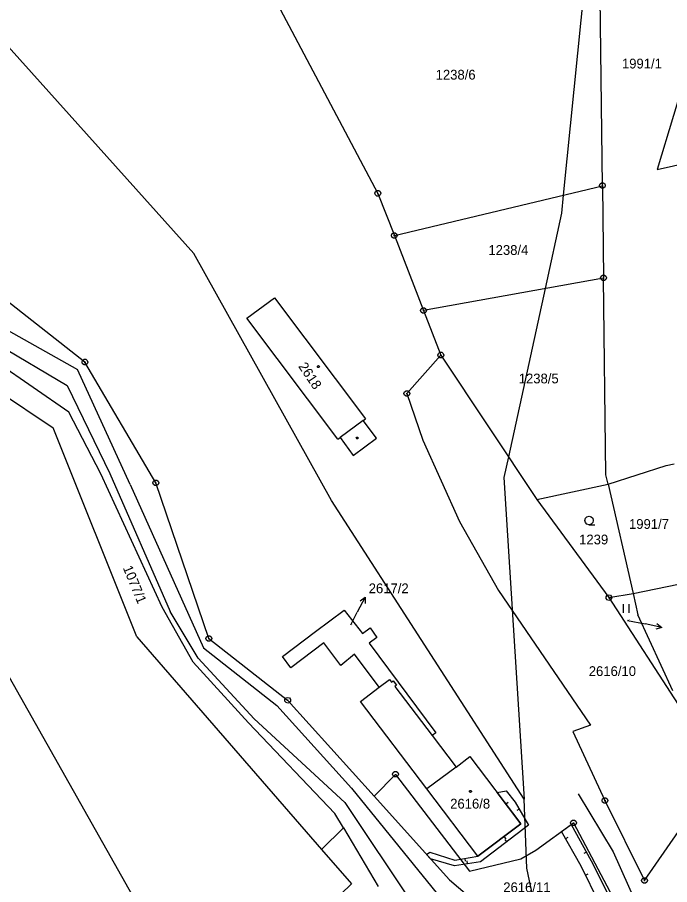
# Model space of a CAD drawing. Extents: x -806774 to -803680, y -1151731 to -1150053.
# Drawn here: x -803977.7 to -803864.2, y -1150512.4 to -1150361.4 of the extents above; entities that cross this region are included whole.
import ezdxf

# ---------------------------------------------------------------- set-up
doc = ezdxf.new("R2010")
doc.units = 0
for name, color, linetype in [('1', 7, 'Continuous'), ('11', 7, 'Continuous'), ('12', 7, 'Continuous'), ('13', 7, 'Continuous'), ('2', 7, 'Continuous'), ('3', 7, 'Continuous'), ('4', 7, 'Continuous'), ('5', 7, 'Continuous'), ('6', 7, 'Continuous'), ('7', 7, 'Continuous'), ('8', 7, 'Continuous')]:
    doc.layers.add(name, color=color, linetype=linetype)

msp = doc.modelspace()

# ---------------------------------------------------------------- linework, layer by layer
at = {"layer": '1'}
for p, q in [((-803936.41, -1150351.52), (-803914.94, -1150392.05)), ((-803875.87, -1150390.71), (-803876.34, -1150353.49)), ((-803859.89, -1150366.48), (-803866.31, -1150387.9)), ((-803866.31, -1150387.9), (-803859.79, -1150386.4)), ((-803912.08, -1150399.4), (-803875.87, -1150390.71)), ((-803875.87, -1150390.71), (-803875.68, -1150406.78)), ((-803965.92, -1150421.41), (-804004.05, -1150391.51)), ((-803914.94, -1150392.05), (-803912.08, -1150399.4)), ((-804026.79, -1150395.95), (-803971.47, -1150432.84)), ((-803912.08, -1150399.4), (-803907, -1150412.45)), ((-803875.68, -1150406.78), (-803907, -1150412.45)), ((-803875.26, -1150441.02), (-803875.68, -1150406.78)), ((-803937.77, -1150413.78), (-803932.96, -1150410.23)), ((-803932.96, -1150410.23), (-803917.09, -1150431.3)), ((-803907, -1150412.45), (-803903.99, -1150420.19)), ((-803921.93, -1150434.85), (-803937.77, -1150413.78)), ((-803968.72, -1150430.14), (-803984.95, -1150418.93)), ((-803903.99, -1150420.19), (-803909.89, -1150426.9)), ((-803903.99, -1150420.19), (-803887.28, -1150445.33)), ((-803953.58, -1150442.45), (-803965.92, -1150421.41)), ((-803909.89, -1150426.9), (-803907.15, -1150435.03)), ((-803963.14, -1150440.87), (-803968.72, -1150430.14)), ((-803917.49, -1150431.6), (-803917.09, -1150431.3)), ((-803915.17, -1150434.66), (-803917.49, -1150431.6)), ((-803956.89, -1150469.24), (-803971.47, -1150432.84)), ((-803921.93, -1150434.85), (-803921.53, -1150434.55)), ((-803921.53, -1150434.55), (-803919.22, -1150437.65)), ((-803919.22, -1150437.65), (-803915.17, -1150434.66)), ((-803907.15, -1150435.03), (-803900.76, -1150449.16)), ((-803864.75, -1150439.43), (-803863.4, -1150439.15)), ((-803952.5, -1150464.09), (-803963.14, -1150440.87)), ((-803874.89, -1150442.65), (-803864.75, -1150439.43)), ((-803874.89, -1150442.65), (-803875.26, -1150441.02)), ((-803944.36, -1150469.51), (-803953.58, -1150442.45)), ((-803887.28, -1150445.33), (-803874.89, -1150442.65)), ((-803874.89, -1150442.65), (-803870.54, -1150461.68)), ((-803887.28, -1150445.33), (-803874.77, -1150462.41)), ((-803900.76, -1150449.16), (-803893.94, -1150461.19)), ((-803870.54, -1150461.68), (-803859.37, -1150459.36)), ((-803893.94, -1150461.19), (-803877.95, -1150484.62)), ((-803874.77, -1150462.41), (-803870.54, -1150461.68)), ((-803870.54, -1150461.68), (-803869.68, -1150465.41)), ((-803874.77, -1150462.41), (-803862.07, -1150481.98)), ((-803947.12, -1150473.61), (-803952.5, -1150464.09)), ((-803925.79, -1150468.33), (-803920.83, -1150464.56)), ((-803920.83, -1150464.56), (-803917.63, -1150468.64)), ((-803863.6, -1150478.64), (-803869.68, -1150465.41)), ((-803917.63, -1150468.64), (-803916.3, -1150467.69)), ((-803916.3, -1150467.69), (-803915.12, -1150469.35)), ((-803956.89, -1150469.24), (-803924.74, -1150506.24)), ((-803944.36, -1150469.51), (-803930.65, -1150480.27)), ((-803931.57, -1150472.66), (-803925.79, -1150468.33)), ((-803915.12, -1150469.35), (-803916.46, -1150470.34)), ((-803924.33, -1150470.27), (-803930.11, -1150474.6)), ((-803921.41, -1150474.2), (-803924.33, -1150470.27)), ((-803916.46, -1150470.34), (-803904.84, -1150485.91)), ((-803919.01, -1150472.26), (-803921.41, -1150474.2)), ((-803914.71, -1150478.01), (-803919.01, -1150472.26)), ((-803947.12, -1150473.61), (-803937.45, -1150484.2)), ((-803930.11, -1150474.6), (-803931.57, -1150472.66)), ((-803914.71, -1150478.01), (-803912.92, -1150476.64)), ((-803912.92, -1150476.64), (-803912.56, -1150477.11)), ((-803912.56, -1150477.11), (-803912.3, -1150476.91)), ((-803912.3, -1150476.91), (-803911.71, -1150477.67)), ((-803917.95, -1150480.48), (-803914.71, -1150478.01)), ((-803911.71, -1150477.67), (-803911.98, -1150477.87)), ((-803911.98, -1150477.87), (-803905.5, -1150486.41)), ((-803915.62, -1150496.95), (-803930.65, -1150480.27)), ((-803906.42, -1150495.69), (-803917.95, -1150480.48)), ((-803937.45, -1150484.2), (-803922.41, -1150499.99)), ((-803877.95, -1150484.62), (-803881.02, -1150485.69)), ((-803904.84, -1150485.91), (-803905.5, -1150486.41)), ((-803881.02, -1150485.69), (-803875.42, -1150497.74)), ((-803905.5, -1150486.41), (-803901.34, -1150491.89)), ((-803901.34, -1150491.89), (-803898.96, -1150490.08)), ((-803898.96, -1150490.08), (-803890.06, -1150501.75)), ((-803915.62, -1150496.95), (-803911.88, -1150493.16)), ((-803911.88, -1150493.16), (-803899.02, -1150510.01)), ((-803868.53, -1150511.63), (-803856.47, -1150494.21)), ((-803897.53, -1150507.41), (-803906.42, -1150495.69)), ((-803902.47, -1150511.55), (-803915.62, -1150496.95)), ((-803875.42, -1150497.74), (-803868.53, -1150511.63)), ((-803920.92, -1150502.5), (-803922.41, -1150499.99)), ((-803924.74, -1150506.24), (-803920.92, -1150502.5)), ((-803920.92, -1150502.5), (-803914.87, -1150512.69)), ((-803890.06, -1150501.75), (-803897.53, -1150507.41)), ((-803887.46, -1150506.35), (-803880.9, -1150501.6)), ((-803880.9, -1150501.6), (-803874.06, -1150514.53)), ((-803924.74, -1150506.24), (-803919.56, -1150512.21)), ((-803890.08, -1150507.89), (-803887.46, -1150506.35)), ((-803899.02, -1150510.01), (-803890.08, -1150507.89)), ((-803902.47, -1150511.55), (-803896.64, -1150516.44)), ((-803919.56, -1150512.21), (-803925.19, -1150517.65))]:
    msp.add_line(p, q, dxfattribs=at)
at = {"layer": '11'}
for points in [[(-803889.5, -1150497.5), (-803923, -1150445.5), (-803947, -1150402.5), (-803999, -1150344.5), (-804015, -1150320.5), (-804025, -1150309.5)], [(-804088.1, -1150341.55), (-804069.3, -1150363.48), (-804065, -1150368.5), (-804054.39, -1150378.78), (-804033, -1150399.5), (-804030.88, -1150402.01), (-804030.78, -1150402.13), (-804001, -1150437.5), (-803998.96, -1150441.11), (-803986.34, -1150463.47), (-803955, -1150519), (-803948.96, -1150540.6), (-803948.43, -1150542.51), (-803945.88, -1150551.64), (-803944.24, -1150557.49), (-803942, -1150565.5), (-803941.8, -1150586.17), (-803941.67, -1150599.56), (-803941.67, -1150599.64), (-803941.5, -1150617.26), (-803944.75, -1150646.55), (-803952.79, -1150686.98), (-803960.74, -1150712.66)], [(-803879, -1150355.5), (-803882.68, -1150392.35), (-803883, -1150395.5), (-803885.85, -1150408.62), (-803892.22, -1150437.9), (-803893, -1150441.5), (-803889.5, -1150497.5)], [(-803905.72, -1150666.54), (-803877, -1150614.5), (-803876.32, -1150601.48), (-803875.63, -1150588.48), (-803875.38, -1150583.65), (-803875, -1150576.5), (-803876.4, -1150569.81), (-803878.74, -1150558.6), (-803879.78, -1150553.61), (-803884.86, -1150529.29), (-803889, -1150509.5), (-803889.5, -1150497.5)]]:
    msp.add_lwpolyline(points, dxfattribs=at)
at = {"layer": '12'}
for p, q in [((-803937.77, -1150413.78), (-803932.96, -1150410.23)), ((-803932.96, -1150410.23), (-803917.09, -1150431.3)), ((-803921.93, -1150434.85), (-803937.77, -1150413.78)), ((-803917.49, -1150431.6), (-803921.53, -1150434.55)), ((-803917.49, -1150431.6), (-803917.09, -1150431.3)), ((-803921.93, -1150434.85), (-803921.53, -1150434.55)), ((-803901.34, -1150491.89), (-803898.96, -1150490.08)), ((-803898.96, -1150490.08), (-803890.06, -1150501.75)), ((-803901.34, -1150491.89), (-803906.42, -1150495.69)), ((-803897.53, -1150507.41), (-803906.42, -1150495.69)), ((-803890.06, -1150501.75), (-803897.53, -1150507.41))]:
    msp.add_line(p, q, dxfattribs=at)
at = {"layer": '13'}
for p, q in [((-803892.65, -1150498.32), (-803892.25, -1150498.01)), ((-803890.36, -1150499.22), (-803890.79, -1150499.47)), ((-803882.96, -1150503.09), (-803881.33, -1150501.91)), ((-803881.33, -1150501.91), (-803877.82, -1150508.22)), ((-803893.01, -1150503.98), (-803892.7, -1150504.38)), ((-803879.58, -1150509.16), (-803882.96, -1150503.09)), ((-803882.26, -1150504.35), (-803881.82, -1150504.11)), ((-803892.52, -1150504.9), (-803892.82, -1150504.5)), ((-803878.66, -1150506.72), (-803879.09, -1150506.96)), ((-803899.82, -1150507.79), (-803899.74, -1150508.28)), ((-803899.32, -1150508.73), (-803899.4, -1150508.23)), ((-803877.82, -1150508.22), (-803874.54, -1150514.76)), ((-803876.35, -1150515.62), (-803879.58, -1150509.16)), ((-803878.81, -1150510.7), (-803878.36, -1150510.48))]:
    msp.add_line(p, q, dxfattribs=at)
msp.add_lwpolyline([(-803905.8, -1150507.85), (-803906.48, -1150507.1), (-803905.89, -1150506.73), (-803901.54, -1150508.07), (-803897.53, -1150507.41), (-803890.06, -1150501.75), (-803894.16, -1150496.32), (-803892.61, -1150496.02), (-803891.07, -1150497.99), (-803888.73, -1150502.03), (-803897.11, -1150508.37), (-803901.6, -1150509.09)], close=True, dxfattribs=at)
at = {"layer": '3'}
for p, q in [((-803872.24, -1150463.55), (-803872.24, -1150465.05)), ((-803871.24, -1150465.05), (-803871.24, -1150463.55))]:
    msp.add_line(p, q, dxfattribs=at)
msp.add_lwpolyline([(-803878.19, -1150449.71), (-803878.57, -1150449.61), (-803878.84, -1150449.34), (-803878.94, -1150448.97), (-803878.84, -1150448.6), (-803878.57, -1150448.33), (-803878.2, -1150448.23), (-803877.83, -1150448.33), (-803877.56, -1150448.6), (-803877.46, -1150448.98), (-803877.56, -1150449.36), (-803877.83, -1150449.63), (-803878.21, -1150449.73), (-803877.21, -1150449.73)], dxfattribs=at)
at = {"layer": '4'}
for p, q in [((-803998.39, -1150405.19), (-803967.2, -1150422.72)), ((-804001.06, -1150406.5), (-803969.03, -1150425.49)), ((-803958.04, -1150442.71), (-803967.2, -1150422.72)), ((-803969.03, -1150425.49), (-803961.6, -1150440.81)), ((-803917.49, -1150431.6), (-803921.53, -1150434.55)), ((-803961.6, -1150440.81), (-803951.09, -1150464.8)), ((-803958.04, -1150442.71), (-803945.3, -1150471.15)), ((-803946.22, -1150472.96), (-803951.09, -1150464.8)), ((-803945.3, -1150471.15), (-803932.55, -1150481.19)), ((-803946.22, -1150472.96), (-803936.5, -1150483.51)), ((-803932.55, -1150481.19), (-803919.53, -1150495.55)), ((-803936.5, -1150483.51), (-803920.69, -1150498.06)), ((-803901.34, -1150491.89), (-803906.42, -1150495.69)), ((-803919.53, -1150495.55), (-803901.01, -1150518.41)), ((-803920.69, -1150498.06), (-803908.11, -1150516.88))]:
    msp.add_line(p, q, dxfattribs=at)
at = {"layer": '5'}
for points in [[(-803925.3, -1150422.03), (-803925.2, -1150422.05), (-803925.15, -1150422.14), (-803925.13, -1150422.2), (-803925.15, -1150422.29), (-803925.23, -1150422.36), (-803925.3, -1150422.37), (-803925.39, -1150422.34), (-803925.45, -1150422.28), (-803925.47, -1150422.2), (-803925.45, -1150422.11), (-803925.37, -1150422.04)], [(-803918.44, -1150434.48), (-803918.35, -1150434.63), (-803918.44, -1150434.78), (-803918.62, -1150434.78), (-803918.71, -1150434.63), (-803918.62, -1150434.48)], [(-803898.83, -1150495.96), (-803898.73, -1150495.98), (-803898.68, -1150496.07), (-803898.66, -1150496.13), (-803898.68, -1150496.22), (-803898.76, -1150496.29), (-803898.83, -1150496.3), (-803898.92, -1150496.27), (-803898.98, -1150496.21), (-803899, -1150496.13), (-803898.98, -1150496.04), (-803898.9, -1150495.97)]]:
    msp.add_lwpolyline(points, close=True, dxfattribs=at)
at = {"layer": '6'}
for p, q in [((-803880.07, -1150496.54), (-803874, -1150506.67)), ((-803874, -1150506.67), (-803868.93, -1150517.94))]:
    msp.add_line(p, q, dxfattribs=at)
at = {"layer": '7'}
for p, q in [((-803917.13, -1150462.31), (-803918.53, -1150464.96)), ((-803919.68, -1150467.14), (-803918.53, -1150464.96)), ((-803871.51, -1150466.36), (-803868.44, -1150466.99)), ((-803865.5, -1150467.6), (-803868.44, -1150466.99))]:
    msp.add_line(p, q, dxfattribs=at)
for points in [[(-803918.04, -1150462.96), (-803917.13, -1150462.31), (-803917.15, -1150463.43)], [(-803866.38, -1150466.9), (-803865.5, -1150467.6), (-803866.58, -1150467.88)]]:
    msp.add_lwpolyline(points, dxfattribs=at)
at = {"layer": '8'}
for p, q in [((-803875.99, -1150390.71), (-803875.75, -1150390.71)), ((-803915.06, -1150392.05), (-803914.82, -1150392.05)), ((-803912.2, -1150399.4), (-803911.96, -1150399.4)), ((-803875.8, -1150406.78), (-803875.56, -1150406.78)), ((-803907.12, -1150412.45), (-803906.88, -1150412.45)), ((-803904.11, -1150420.19), (-803903.87, -1150420.19)), ((-803966.04, -1150421.41), (-803965.8, -1150421.41)), ((-803910.01, -1150426.9), (-803909.77, -1150426.9)), ((-803953.7, -1150442.45), (-803953.46, -1150442.45)), ((-803874.77, -1150462.29), (-803874.77, -1150462.53)), ((-803944.48, -1150469.51), (-803944.24, -1150469.51)), ((-803930.65, -1150480.15), (-803930.65, -1150480.39)), ((-803912, -1150493.16), (-803911.76, -1150493.16)), ((-803875.54, -1150497.74), (-803875.3, -1150497.74)), ((-803881.02, -1150501.6), (-803880.78, -1150501.6)), ((-803868.65, -1150511.63), (-803868.41, -1150511.63))]:
    msp.add_line(p, q, dxfattribs=at)
for points in [[(-803875.72, -1150390.23), (-803875.47, -1150390.41), (-803875.37, -1150390.7), (-803875.47, -1150390.99), (-803875.72, -1150391.17), (-803876.03, -1150391.17), (-803876.28, -1150390.99), (-803876.38, -1150390.7), (-803876.28, -1150390.41), (-803876.03, -1150390.23)], [(-803914.79, -1150391.57), (-803914.54, -1150391.75), (-803914.44, -1150392.04), (-803914.54, -1150392.33), (-803914.79, -1150392.51), (-803915.1, -1150392.51), (-803915.35, -1150392.33), (-803915.45, -1150392.04), (-803915.35, -1150391.75), (-803915.1, -1150391.57)], [(-803911.93, -1150398.92), (-803911.68, -1150399.1), (-803911.58, -1150399.39), (-803911.68, -1150399.68), (-803911.93, -1150399.86), (-803912.24, -1150399.86), (-803912.49, -1150399.68), (-803912.59, -1150399.39), (-803912.49, -1150399.1), (-803912.24, -1150398.92)], [(-803875.53, -1150406.3), (-803875.28, -1150406.48), (-803875.18, -1150406.77), (-803875.28, -1150407.06), (-803875.53, -1150407.24), (-803875.84, -1150407.24), (-803876.09, -1150407.06), (-803876.19, -1150406.77), (-803876.09, -1150406.48), (-803875.84, -1150406.3)], [(-803906.85, -1150411.97), (-803906.6, -1150412.15), (-803906.5, -1150412.44), (-803906.6, -1150412.73), (-803906.85, -1150412.91), (-803907.16, -1150412.91), (-803907.41, -1150412.73), (-803907.51, -1150412.44), (-803907.41, -1150412.15), (-803907.16, -1150411.97)], [(-803903.84, -1150419.71), (-803903.59, -1150419.89), (-803903.49, -1150420.18), (-803903.59, -1150420.47), (-803903.84, -1150420.65), (-803904.15, -1150420.65), (-803904.4, -1150420.47), (-803904.5, -1150420.18), (-803904.4, -1150419.89), (-803904.15, -1150419.71)], [(-803965.77, -1150420.93), (-803965.52, -1150421.11), (-803965.42, -1150421.4), (-803965.52, -1150421.69), (-803965.77, -1150421.87), (-803966.08, -1150421.87), (-803966.33, -1150421.69), (-803966.43, -1150421.4), (-803966.33, -1150421.11), (-803966.08, -1150420.93)], [(-803909.74, -1150426.42), (-803909.49, -1150426.6), (-803909.39, -1150426.89), (-803909.49, -1150427.18), (-803909.74, -1150427.36), (-803910.05, -1150427.36), (-803910.3, -1150427.18), (-803910.4, -1150426.89), (-803910.3, -1150426.6), (-803910.05, -1150426.42)], [(-803953.43, -1150441.97), (-803953.18, -1150442.15), (-803953.08, -1150442.44), (-803953.18, -1150442.73), (-803953.43, -1150442.91), (-803953.74, -1150442.91), (-803953.99, -1150442.73), (-803954.09, -1150442.44), (-803953.99, -1150442.15), (-803953.74, -1150441.97)], [(-803874.29, -1150462.56), (-803874.47, -1150462.81), (-803874.76, -1150462.91), (-803875.05, -1150462.81), (-803875.23, -1150462.56), (-803875.23, -1150462.25), (-803875.05, -1150462), (-803874.76, -1150461.9), (-803874.47, -1150462), (-803874.29, -1150462.25)], [(-803944.21, -1150469.03), (-803943.96, -1150469.21), (-803943.86, -1150469.5), (-803943.96, -1150469.79), (-803944.21, -1150469.97), (-803944.52, -1150469.97), (-803944.77, -1150469.79), (-803944.87, -1150469.5), (-803944.77, -1150469.21), (-803944.52, -1150469.03)], [(-803930.17, -1150480.42), (-803930.35, -1150480.67), (-803930.64, -1150480.77), (-803930.93, -1150480.67), (-803931.11, -1150480.42), (-803931.11, -1150480.11), (-803930.93, -1150479.86), (-803930.64, -1150479.76), (-803930.35, -1150479.86), (-803930.17, -1150480.11)], [(-803911.73, -1150492.68), (-803911.48, -1150492.86), (-803911.38, -1150493.15), (-803911.48, -1150493.44), (-803911.73, -1150493.62), (-803912.04, -1150493.62), (-803912.29, -1150493.44), (-803912.39, -1150493.15), (-803912.29, -1150492.86), (-803912.04, -1150492.68)], [(-803875.27, -1150497.26), (-803875.02, -1150497.44), (-803874.92, -1150497.73), (-803875.02, -1150498.02), (-803875.27, -1150498.2), (-803875.58, -1150498.2), (-803875.83, -1150498.02), (-803875.93, -1150497.73), (-803875.83, -1150497.44), (-803875.58, -1150497.26)], [(-803880.75, -1150501.12), (-803880.5, -1150501.3), (-803880.4, -1150501.59), (-803880.5, -1150501.88), (-803880.75, -1150502.06), (-803881.06, -1150502.06), (-803881.31, -1150501.88), (-803881.41, -1150501.59), (-803881.31, -1150501.3), (-803881.06, -1150501.12)], [(-803868.38, -1150511.15), (-803868.13, -1150511.33), (-803868.03, -1150511.62), (-803868.13, -1150511.91), (-803868.38, -1150512.09), (-803868.69, -1150512.09), (-803868.94, -1150511.91), (-803869.04, -1150511.62), (-803868.94, -1150511.33), (-803868.69, -1150511.15)]]:
    msp.add_lwpolyline(points, close=True, dxfattribs=at)

# ---------------------------------------------------------------- texts
at = {"layer": '2'}
for s, height, p in [('1991/1', 1.7, (-803872.47, -1150370.31)), ('1238/6', 1.7, (-803904.89, -1150372.25)), ('1238/4', 1.7, (-803895.71, -1150402.76)), ('1238/5', 1.7, (-803890.43, -1150425.12)), ('1991/7', 1.7, (-803871.24, -1150450.44)), ('1239', 1.7, (-803879.92, -1150453.14)), ('1240/2', 0.1, (-803871.49, -1150466.36)), ('2617/2', 0.1, (-803919.67, -1150467.14)), ('2616/10', 1.7, (-803878.24, -1150476.05)), ('2616/8', 1.7, (-803902.36, -1150499.12)), ('2616/11', 1.7, (-803893.12, -1150513.67))]:
    msp.add_text(s, height=height, dxfattribs=at).set_placement(p)
for s, rotation, p in [('2618', 304.0687, (-803928.86, -1150422.16)), ('1077/1', 292.495, (-803959.36, -1150457.22))]:
    msp.add_text(s, height=1.7, rotation=rotation, dxfattribs=at).set_placement(p)
at = {"layer": '7'}
msp.add_text('2617/2', height=1.7, dxfattribs=at).set_placement((-803916.54, -1150461.64))

doc.saveas('drawing.dxf')
